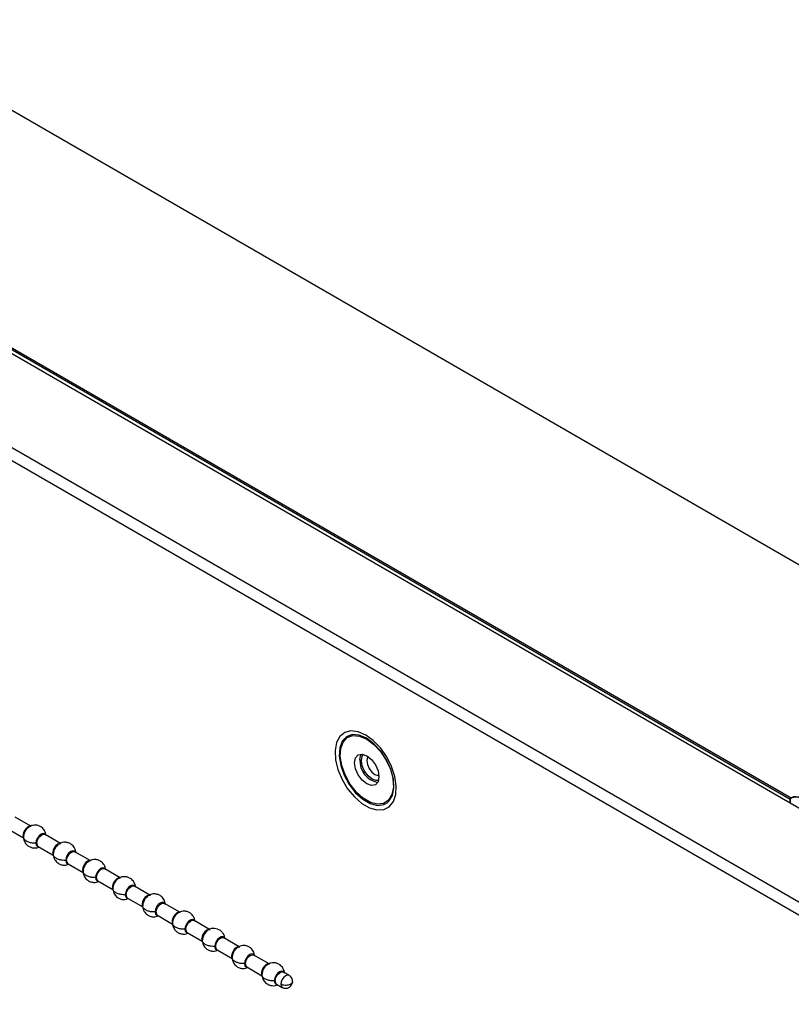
# Model space of a CAD drawing. Header units: millimetres. Extents: x 3619 to 4737, y 1503 to 2366.
# Tile 257 of 260: x 4484 to 4518, y 2234 to 2277. Entities that reach past the tile are written whole.
import ezdxf

# ---------------------------------------------------------------- set-up
doc = ezdxf.new("R2010")
doc.units = ezdxf.units.MM

msp = doc.modelspace()

# ---------------------------------------------------------------- linework, layer by layer
at = {"color": 7, "linetype": 'Continuous', "lineweight": 30}
for p, q in [((4681.7631, 2158.5911), (4403.5873, 2319.1786)), ((4672.272, 2149.402), (4388.0609, 2313.4736)), ((4395.7347, 2313.3216), (4517.752, 2242.8825)), ((4395.7677, 2313.3788), (4517.7862, 2242.939)), ((4387.6585, 2313.1616), (4672.203, 2148.8975)), ((4395.7194, 2313.1508), (4671.7068, 2153.8267)), ((4517.7523, 2242.8881), (4517.752, 2242.8825)), ((4517.752, 2242.7029), (4517.752, 2242.8825)), ((4517.7687, 2242.8948), (4517.7523, 2242.8881)), ((4517.7685, 2242.6934), (4517.7685, 2242.8921)), ((4517.7862, 2242.9199), (4517.7862, 2242.939)), ((4484.7109, 2241.7013), (4484.0425, 2242.0871)), ((4483.7426, 2241.5675), (4484.3987, 2241.1887)), ((4484.3912, 2241.2797), (4484.4002, 2241.3576)), ((4486.0073, 2240.9529), (4485.3389, 2241.3387)), ((4485.0389, 2240.8191), (4485.695, 2240.4404)), ((4485.6876, 2240.5313), (4485.6966, 2240.6092)), ((4487.3036, 2240.2045), (4486.6353, 2240.5904)), ((4486.3353, 2240.0707), (4486.9914, 2239.692)), ((4486.9839, 2239.7829), (4486.9929, 2239.8609)), ((4488.6, 2239.4561), (4487.9316, 2239.842)), ((4487.6317, 2239.3224), (4488.2877, 2238.9436)), ((4488.2803, 2239.0345), (4488.2893, 2239.1125)), ((4489.8964, 2238.7078), (4489.228, 2239.0936)), ((4488.928, 2238.574), (4489.5841, 2238.1952)), ((4489.5766, 2238.2862), (4489.5856, 2238.3641)), ((4491.1927, 2237.9594), (4490.5244, 2238.3452)), ((4490.2244, 2237.8256), (4490.8805, 2237.4469)), ((4490.873, 2237.5378), (4490.882, 2237.6157)), ((4492.4891, 2237.211), (4491.8207, 2237.5969)), ((4491.5207, 2237.0772), (4492.1768, 2236.6985)), ((4492.1694, 2236.7894), (4492.1784, 2236.8674)), ((4493.7854, 2236.4627), (4493.1171, 2236.8485)), ((4492.8171, 2236.3289), (4493.4732, 2235.9501)), ((4493.4657, 2236.0411), (4493.4747, 2236.119)), ((4495.0818, 2235.7143), (4494.4134, 2236.1001)), ((4494.1135, 2235.5805), (4494.7695, 2235.2017)), ((4494.7621, 2235.2927), (4494.7711, 2235.3706)), ((4495.9519, 2235.212), (4495.7098, 2235.3517)), ((4495.4098, 2234.8321), (4495.6519, 2234.6923))]:
    msp.add_line(p, q, dxfattribs=at)
at = {"color": 7, "linetype": 'Continuous', "lineweight": 30, "flags": 128}
for points in [[(4499.2824, 2245.6668), (4498.9504, 2245.81), (4498.6393, 2245.8474), (4498.3686, 2245.7765), (4498.1553, 2245.6019), (4498.0128, 2245.3346), (4497.9501, 2244.9912), (4497.9712, 2244.5935), (4498.0746, 2244.1663), (4498.2538, 2243.7366), (4498.4978, 2243.3313), (4498.791, 2242.9758), (4499.1151, 2242.6927), (4499.4497, 2242.4995), (4499.7738, 2242.4085), (4500.067, 2242.4254), (4500.3109, 2242.5491), (4500.4902, 2242.7718), (4500.5936, 2243.0796), (4500.6146, 2243.4531), (4500.5519, 2243.8688), (4500.4094, 2244.3007), (4500.1961, 2244.7215), (4499.9254, 2245.1049), (4499.6143, 2245.4267), (4499.2824, 2245.6668)], [(4499.3295, 2245.4903), (4499.6421, 2245.2603), (4499.9314, 2244.9481), (4500.1762, 2244.5769), (4500.3581, 2244.1742), (4500.4638, 2243.77), (4500.4853, 2243.3941), (4500.4211, 2243.0744), (4500.276, 2242.8347), (4500.0606, 2242.6928), (4499.7911, 2242.6591), (4499.4873, 2242.7362), (4499.1718, 2242.9183), (4498.868, 2243.192), (4498.5984, 2243.5369), (4498.3831, 2243.9275), (4498.2379, 2244.3348), (4498.1737, 2244.7285), (4498.1953, 2245.0795), (4498.3009, 2245.3618), (4498.4829, 2245.5544), (4498.7276, 2245.6431), (4499.017, 2245.6212), (4499.3295, 2245.4903)], [(4500.2199, 2242.7218), (4500.2953, 2242.7892), (4500.4449, 2243.0362), (4500.5111, 2243.3655), (4500.4889, 2243.7529), (4500.38, 2244.1695), (4500.1925, 2244.5844), (4499.9403, 2244.9669), (4499.6422, 2245.2886), (4499.3201, 2245.5256)], [(4499.3295, 2244.765), (4499.5325, 2244.6012), (4499.7045, 2244.3691), (4499.8195, 2244.1041), (4499.8598, 2243.8464), (4499.8195, 2243.6354), (4499.7045, 2243.5031), (4499.5325, 2243.4696), (4499.3295, 2243.5402), (4499.1266, 2243.7039), (4498.9545, 2243.936), (4498.8396, 2244.2011), (4498.7992, 2244.4587), (4498.8396, 2244.6698), (4498.9545, 2244.8021), (4499.1266, 2244.8355), (4499.3295, 2244.765)], [(4499.0349, 2244.5948), (4499.0753, 2244.8059), (4499.0914, 2244.8372)], [(4499.8387, 2243.6874), (4499.7456, 2243.6816), (4499.5652, 2243.7443), (4499.3848, 2243.8899), (4499.2319, 2244.0962), (4499.1297, 2244.3317), (4499.0938, 2244.5608), (4499.1297, 2244.7484), (4499.1813, 2244.8261)], [(4499.3758, 2244.736), (4499.3564, 2244.7015), (4499.3295, 2244.5608), (4499.3564, 2244.389), (4499.4331, 2244.2123), (4499.5478, 2244.0576), (4499.6831, 2243.9484)], [(4499.6831, 2243.9484), (4499.8184, 2243.9014), (4499.8578, 2243.9009)], [(4493.1543, 2236.8398), (4493.138, 2236.9194), (4493.0916, 2237.0225), (4492.9642, 2237.1639), (4492.8412, 2237.2305), (4492.7079, 2237.2591), (4492.5684, 2237.2472), (4492.4202, 2237.1797), (4492.3371, 2237.1075), (4492.2557, 2236.9994), (4492.1944, 2236.8618), (4492.1724, 2236.7197), (4492.1724, 2236.7197)]]:
    msp.add_lwpolyline(points, dxfattribs=at)
at = {"color": 8, "linetype": 'Continuous', "lineweight": 30, "flags": 128}
for points in [[(4499.3201, 2245.5256), (4498.998, 2245.6604), (4498.6998, 2245.683), (4498.4476, 2245.5917), (4498.2602, 2245.3932), (4498.1513, 2245.1023), (4498.1291, 2244.7406), (4498.1953, 2244.3349), (4498.3448, 2243.9152), (4498.5667, 2243.5127), (4498.8445, 2243.1573), (4499.1575, 2242.8753), (4499.4826, 2242.6876), (4499.7957, 2242.6082), (4500.0734, 2242.6429), (4500.2199, 2242.7218)], [(4484.6957, 2241.6986), (4484.6701, 2241.6985), (4484.5889, 2241.6703), (4484.5077, 2241.6047), (4484.4389, 2241.5119), (4484.3929, 2241.4059), (4484.3768, 2241.3028)], [(4485.3646, 2241.3239), (4485.3207, 2241.3702), (4485.2477, 2241.3844), (4485.1616, 2241.3545), (4485.0755, 2241.285), (4485.0026, 2241.1865), (4484.9538, 2241.0741), (4484.9367, 2240.9648)], [(4484.9768, 2240.9565), (4484.9929, 2241.0595), (4485.0389, 2241.1655), (4485.1077, 2241.2584), (4485.1889, 2241.3239), (4485.2701, 2241.3521), (4485.3389, 2241.3387)], [(4484.3768, 2241.3028), (4484.3929, 2241.2184), (4484.4033, 2241.1996)], [(4484.9367, 2240.9648), (4484.9538, 2240.8752), (4485.0026, 2240.8191), (4485.0647, 2240.8042)], [(4485.9921, 2240.9502), (4485.9665, 2240.9501), (4485.8853, 2240.9219), (4485.8041, 2240.8564), (4485.7353, 2240.7635), (4485.6893, 2240.6575), (4485.6731, 2240.5545)], [(4485.6731, 2240.5545), (4485.6893, 2240.47), (4485.6997, 2240.4512)], [(4486.661, 2240.5755), (4486.6171, 2240.6218), (4486.5441, 2240.636), (4486.458, 2240.6061), (4486.3719, 2240.5366), (4486.2989, 2240.4382), (4486.2501, 2240.3257), (4486.233, 2240.2164)], [(4486.2731, 2240.2081), (4486.2893, 2240.3111), (4486.3353, 2240.4172), (4486.4041, 2240.51), (4486.4853, 2240.5755), (4486.5665, 2240.6037), (4486.6353, 2240.5904)], [(4486.233, 2240.2164), (4486.2501, 2240.1269), (4486.2989, 2240.0707), (4486.361, 2240.0559)], [(4487.2884, 2240.2019), (4487.2628, 2240.2017), (4487.1816, 2240.1735), (4487.1005, 2240.108), (4487.0316, 2240.0152), (4486.9857, 2239.9091), (4486.9695, 2239.8061)], [(4486.9695, 2239.8061), (4486.9857, 2239.7217), (4486.996, 2239.7028)], [(4487.9574, 2239.8271), (4487.9135, 2239.8735), (4487.8405, 2239.8877), (4487.7544, 2239.8577), (4487.6683, 2239.7882), (4487.5953, 2239.6898), (4487.5465, 2239.5774), (4487.5294, 2239.468)], [(4487.5695, 2239.4597), (4487.5857, 2239.5628), (4487.6316, 2239.6688), (4487.7005, 2239.7616), (4487.7816, 2239.8271), (4487.8628, 2239.8554), (4487.9316, 2239.842)], [(4487.5294, 2239.468), (4487.5465, 2239.3785), (4487.5953, 2239.3224), (4487.6574, 2239.3075)], [(4488.5848, 2239.4535), (4488.5592, 2239.4534), (4488.478, 2239.4251), (4488.3968, 2239.3596), (4488.328, 2239.2668), (4488.282, 2239.1608), (4488.2659, 2239.0577)], [(4488.2659, 2239.0577), (4488.282, 2238.9733), (4488.2924, 2238.9544)], [(4489.2537, 2239.0788), (4489.2098, 2239.1251), (4489.1368, 2239.1393), (4489.0507, 2239.1094), (4488.9646, 2239.0399), (4488.8916, 2238.9414), (4488.8429, 2238.829), (4488.8257, 2238.7197)], [(4488.8659, 2238.7113), (4488.882, 2238.8144), (4488.928, 2238.9204), (4488.9968, 2239.0133), (4489.078, 2239.0788), (4489.1592, 2239.107), (4489.228, 2239.0936)], [(4488.8257, 2238.7197), (4488.8429, 2238.6301), (4488.8916, 2238.574), (4488.9538, 2238.5591)], [(4489.8812, 2238.7051), (4489.8555, 2238.705), (4489.7744, 2238.6768), (4489.6932, 2238.6113), (4489.6244, 2238.5184), (4489.5784, 2238.4124), (4489.5622, 2238.3093)], [(4490.5501, 2238.3304), (4490.5062, 2238.3767), (4490.4332, 2238.3909), (4490.3471, 2238.361), (4490.261, 2238.2915), (4490.188, 2238.193), (4490.1392, 2238.0806), (4490.1221, 2237.9713)], [(4490.1622, 2237.963), (4490.1784, 2238.066), (4490.2244, 2238.1721), (4490.2932, 2238.2649), (4490.3744, 2238.3304), (4490.4555, 2238.3586), (4490.5244, 2238.3452)], [(4489.5622, 2238.3093), (4489.5784, 2238.2249), (4489.5887, 2238.2061)], [(4490.1221, 2237.9713), (4490.1392, 2237.8818), (4490.188, 2237.8256), (4490.2501, 2237.8107)], [(4491.1775, 2237.9567), (4491.1519, 2237.9566), (4491.0707, 2237.9284), (4490.9895, 2237.8629), (4490.9207, 2237.7701), (4490.8747, 2237.664), (4490.8586, 2237.561)], [(4490.8586, 2237.561), (4490.8747, 2237.4765), (4490.8851, 2237.4577)], [(4491.8465, 2237.582), (4491.8025, 2237.6284), (4491.7296, 2237.6425), (4491.6435, 2237.6126), (4491.5574, 2237.5431), (4491.4844, 2237.4447), (4491.4356, 2237.3322), (4491.4185, 2237.2229)], [(4491.4586, 2237.2146), (4491.4747, 2237.3177), (4491.5207, 2237.4237), (4491.5895, 2237.5165), (4491.6707, 2237.582), (4491.7519, 2237.6102), (4491.8207, 2237.5969)], [(4491.4185, 2237.2229), (4491.4356, 2237.1334), (4491.4844, 2237.0772), (4491.5465, 2237.0624)], [(4492.4739, 2237.2084), (4492.4483, 2237.2082), (4492.3671, 2237.18), (4492.2859, 2237.1145), (4492.2171, 2237.0217), (4492.1711, 2236.9157), (4492.155, 2236.8126)], [(4492.155, 2236.8126), (4492.1711, 2236.7282), (4492.1815, 2236.7093)], [(4493.1428, 2236.8336), (4493.1297, 2236.8534), (4493.0735, 2236.8906), (4492.9995, 2236.8894), (4492.9175, 2236.8501), (4492.8385, 2236.7779), (4492.773, 2236.6825), (4492.7299, 2236.5767), (4492.7148, 2236.4745)], [(4492.7591, 2236.4203), (4492.7589, 2236.5158), (4492.7905, 2236.6224), (4492.8489, 2236.7238), (4492.9253, 2236.8047), (4493.008, 2236.8527), (4493.0846, 2236.8605), (4493.1171, 2236.8485)], [(4492.7192, 2236.4259), (4492.75, 2236.3554), (4492.8061, 2236.3183), (4492.8428, 2236.314)], [(4492.8171, 2236.3289), (4492.791, 2236.3505), (4492.7591, 2236.4203)], [(4493.7703, 2236.46), (4493.7446, 2236.4599), (4493.6635, 2236.4316), (4493.5823, 2236.3661), (4493.5135, 2236.2733), (4493.4675, 2236.1673), (4493.4513, 2236.0642)], [(4493.4513, 2236.0642), (4493.4675, 2235.9798), (4493.4778, 2235.9609)], [(4494.4392, 2236.0853), (4494.3953, 2236.1316), (4494.3223, 2236.1458), (4494.2362, 2236.1159), (4494.1501, 2236.0464), (4494.0771, 2235.9479), (4494.0283, 2235.8355), (4494.0112, 2235.7262)], [(4494.0513, 2235.7178), (4494.0675, 2235.8209), (4494.1135, 2235.9269), (4494.1823, 2236.0198), (4494.2635, 2236.0853), (4494.3446, 2236.1135), (4494.4134, 2236.1001)], [(4494.0112, 2235.7262), (4494.0283, 2235.6366), (4494.0771, 2235.5805), (4494.1392, 2235.5656)], [(4495.0666, 2235.7116), (4495.041, 2235.7115), (4494.9598, 2235.6833), (4494.8786, 2235.6178), (4494.8098, 2235.5249), (4494.7638, 2235.4189), (4494.7477, 2235.3158)], [(4495.7355, 2235.3369), (4495.6916, 2235.3832), (4495.6186, 2235.3974), (4495.5325, 2235.3675), (4495.4464, 2235.298), (4495.3735, 2235.1995), (4495.3247, 2235.0871), (4495.3076, 2234.9778)], [(4495.3477, 2234.9695), (4495.3638, 2235.0725), (4495.4098, 2235.1786), (4495.4786, 2235.2714), (4495.5598, 2235.3369), (4495.641, 2235.3651), (4495.7098, 2235.3517)], [(4494.7477, 2235.3158), (4494.7638, 2235.2314), (4494.7742, 2235.2126)], [(4495.3076, 2234.9778), (4495.3247, 2234.8883), (4495.3735, 2234.8321), (4495.4356, 2234.8173)], [(4495.9519, 2235.212), (4495.8831, 2235.2253), (4495.8019, 2235.1971), (4495.7208, 2235.1316), (4495.6519, 2235.0388), (4495.6059, 2234.9328), (4495.5898, 2234.8297)], [(4495.5898, 2234.8297), (4495.6059, 2234.7453), (4495.6519, 2234.6924), (4495.6519, 2234.6923)]]:
    msp.add_lwpolyline(points, dxfattribs=at)
at = {"color": 7, "linetype": 'Continuous', "lineweight": 30}
for centre, radius, start, end in [((4499.991, 2244.5429), 0.9575, 176.89437, 258.69818), ((4517.7928, 2242.892), 0.0243, 173.28549, 179.88877), ((4517.996, 2242.4647), 0.5187, 62.82622, 113.85878), ((4517.996, 2242.4456), 0.5187, 62.82622, 113.85878), ((4492.9714, 2236.4733), 0.2566, 179.71875, 190.6536)]:
    msp.add_arc(centre, radius, start, end, dxfattribs=at)
at = {"color": 8, "linetype": 'Continuous', "lineweight": 30}
for centre in [(4485.1287, 2240.9425), (4486.4251, 2240.1941), (4487.7214, 2239.4457), (4489.0178, 2238.6973), (4490.3142, 2237.949), (4491.6105, 2237.2006), (4494.2033, 2235.7039), (4495.4996, 2234.9555)]:
    msp.add_arc(centre, 0.1526, 174.73804, 233.94925, dxfattribs=at)
at = {"color": 7, "linetype": 'Continuous', "lineweight": 30}
for points, knots in [([(4517.7523, 2242.8881), (4517.7532, 2242.8928), (4517.755, 2242.9022), (4517.7623, 2242.9165), (4517.7719, 2242.9289), (4517.7805, 2242.9358), (4517.7853, 2242.9385), (4517.7862, 2242.939)], [0, 0, 0, 0, 0.235878, 0.4717642, 0.7076537, 0.9437269, 1, 1, 1, 1]), ([(4517.7862, 2242.9199), (4517.7842, 2242.9188), (4517.7801, 2242.9164), (4517.7748, 2242.9105), (4517.7708, 2242.9036), (4517.7691, 2242.8982), (4517.7687, 2242.8954), (4517.7687, 2242.8948)], [0, 0, 0, 0, 0.2367485, 0.4736207, 0.7097532, 0.9452961, 1, 1, 1, 1]), ([(4485.3836, 2241.2942), (4485.3774, 2241.3332), (4485.3652, 2241.4101), (4485.3057, 2241.5392), (4485.2067, 2241.6507), (4485.0651, 2241.7271), (4484.9282, 2241.7564), (4484.7794, 2241.7438), (4484.654, 2241.6858), (4484.5512, 2241.5958), (4484.4702, 2241.4875), (4484.4067, 2241.349), (4484.3985, 2241.2569), (4484.3943, 2241.21)], [0, 0, 0, 0, 0.074445, 0.1466434, 0.2691263, 0.3578402, 0.4457287, 0.5371826, 0.6451143, 0.7166972, 0.8023909, 0.8991271, 1, 1, 1, 1]), ([(4484.5103, 2241.5777), (4484.5269, 2241.5958), (4484.5605, 2241.6325), (4484.6164, 2241.6722), (4484.6712, 2241.6952), (4484.7109, 2241.7031), (4484.729, 2241.6985), (4484.7325, 2241.6976)], [0, 0, 0, 0, 0.2328253, 0.4728241, 0.7128229, 0.9456482, 1, 1, 1, 1]), ([(4484.3912, 2241.2797), (4484.3909, 2241.2845), (4484.3904, 2241.2932), (4484.3809, 2241.2999), (4484.3768, 2241.3028)], [0, 0, 0, 0, 0.5600253, 1, 1, 1, 1]), ([(4484.9367, 2240.9648), (4484.8854, 2240.9646), (4484.7778, 2240.9642), (4484.6212, 2241.0019), (4484.4839, 2241.0717), (4484.3932, 2241.1702), (4484.3919, 2241.2444), (4484.3912, 2241.2797)], [0, 0, 0, 0, 0.17420872, 0.36544299, 0.5645275, 0.79300709, 1, 1, 1, 1]), ([(4484.3943, 2241.21), (4484.4005, 2241.171), (4484.4127, 2241.0941), (4484.4721, 2240.965), (4484.5711, 2240.8537), (4484.7129, 2240.7768), (4484.849, 2240.7493), (4484.97, 2240.7532), (4485.0331, 2240.7861), (4485.0551, 2240.7976)], [0, 0, 0, 0, 0.1269555, 0.2500883, 0.4589658, 0.6102495, 0.7601274, 0.91609, 1, 1, 1, 1]), ([(4484.9367, 2240.9648), (4484.9451, 2240.9646), (4484.9601, 2240.9643), (4484.9717, 2240.9589), (4484.9768, 2240.9565)], [0, 0, 0, 0, 0.5600253, 1, 1, 1, 1]), ([(4486.6799, 2240.5459), (4486.6737, 2240.5849), (4486.6615, 2240.6617), (4486.6021, 2240.7909), (4486.503, 2240.9023), (4486.3615, 2240.9787), (4486.2246, 2241.008), (4486.0758, 2240.9954), (4485.9504, 2240.9375), (4485.8475, 2240.8474), (4485.7666, 2240.7391), (4485.703, 2240.6006), (4485.6948, 2240.5086), (4485.6906, 2240.4616)], [0, 0, 0, 0, 0.0744451, 0.1466453, 0.2691261, 0.35784, 0.4457286, 0.5371826, 0.6451143, 0.7166971, 0.8023909, 0.8991272, 1, 1, 1, 1]), ([(4485.8067, 2240.8293), (4485.8232, 2240.8474), (4485.8568, 2240.8841), (4485.9127, 2240.9238), (4485.9676, 2240.9469), (4486.0073, 2240.9547), (4486.0254, 2240.9501), (4486.0288, 2240.9493)], [0, 0, 0, 0, 0.2328253, 0.4728241, 0.7128229, 0.9456482, 1, 1, 1, 1]), ([(4485.6876, 2240.5313), (4485.6873, 2240.5362), (4485.6867, 2240.5448), (4485.6773, 2240.5515), (4485.6731, 2240.5545)], [0, 0, 0, 0, 0.5599225, 1, 1, 1, 1]), ([(4486.233, 2240.2164), (4486.1817, 2240.2162), (4486.0742, 2240.2158), (4485.9175, 2240.2535), (4485.7803, 2240.3234), (4485.6896, 2240.4218), (4485.6882, 2240.496), (4485.6876, 2240.5313)], [0, 0, 0, 0, 0.174208, 0.3654414, 0.5645251, 0.7930036, 1, 1, 1, 1]), ([(4485.6906, 2240.4616), (4485.6968, 2240.4226), (4485.709, 2240.3458), (4485.7685, 2240.2166), (4485.8675, 2240.1053), (4486.0092, 2240.0284), (4486.1453, 2240.0009), (4486.2664, 2240.0048), (4486.3294, 2240.0377), (4486.3515, 2240.0492)], [0, 0, 0, 0, 0.126955, 0.2500874, 0.4589642, 0.6102474, 0.7601282, 0.9160903, 1, 1, 1, 1]), ([(4486.233, 2240.2164), (4486.2414, 2240.2162), (4486.2565, 2240.2159), (4486.2681, 2240.2105), (4486.2731, 2240.2081)], [0, 0, 0, 0, 0.5599225, 1, 1, 1, 1]), ([(4487.9763, 2239.7975), (4487.9701, 2239.8365), (4487.9579, 2239.9133), (4487.8985, 2240.0425), (4487.7994, 2240.1539), (4487.6579, 2240.2303), (4487.5209, 2240.2596), (4487.3721, 2240.2471), (4487.2467, 2240.1891), (4487.1439, 2240.0991), (4487.0629, 2239.9908), (4486.9994, 2239.8522), (4486.9912, 2239.7602), (4486.987, 2239.7132)], [0, 0, 0, 0, 0.0744451, 0.1466435, 0.2691264, 0.3578403, 0.4457289, 0.5371829, 0.6451146, 0.7166971, 0.8023909, 0.8991272, 1, 1, 1, 1]), ([(4487.103, 2240.0809), (4487.1196, 2240.099), (4487.1532, 2240.1357), (4487.2091, 2240.1754), (4487.2639, 2240.1985), (4487.3037, 2240.2063), (4487.3218, 2240.2018), (4487.3252, 2240.2009)], [0, 0, 0, 0, 0.2328253, 0.4728241, 0.7128229, 0.9456482, 1, 1, 1, 1]), ([(4486.9839, 2239.7829), (4486.9836, 2239.7878), (4486.9831, 2239.7965), (4486.9737, 2239.8031), (4486.9695, 2239.8061)], [0, 0, 0, 0, 0.5600253, 1, 1, 1, 1]), ([(4487.5294, 2239.468), (4487.4781, 2239.4679), (4487.3706, 2239.4675), (4487.2139, 2239.5051), (4487.0766, 2239.575), (4486.986, 2239.6734), (4486.9846, 2239.7476), (4486.9839, 2239.7829)], [0, 0, 0, 0, 0.1742044, 0.3654386, 0.5645287, 0.7930028, 1, 1, 1, 1]), ([(4486.987, 2239.7132), (4486.9932, 2239.6742), (4487.0054, 2239.5974), (4487.0648, 2239.4682), (4487.1638, 2239.3569), (4487.3056, 2239.28), (4487.4417, 2239.2526), (4487.5628, 2239.2565), (4487.6258, 2239.2893), (4487.6479, 2239.3008)], [0, 0, 0, 0, 0.126955, 0.2500874, 0.4589642, 0.6102474, 0.7601282, 0.9160903, 1, 1, 1, 1]), ([(4487.5294, 2239.468), (4487.5378, 2239.4679), (4487.5528, 2239.4676), (4487.5644, 2239.4621), (4487.5695, 2239.4597)], [0, 0, 0, 0, 0.5600253, 1, 1, 1, 1]), ([(4489.2726, 2239.0491), (4489.2665, 2239.0881), (4489.2543, 2239.165), (4489.1948, 2239.2941), (4489.0957, 2239.4056), (4488.9542, 2239.4819), (4488.8173, 2239.5113), (4488.6685, 2239.4987), (4488.5431, 2239.4407), (4488.4403, 2239.3507), (4488.3593, 2239.2424), (4488.2958, 2239.1038), (4488.2875, 2239.0118), (4488.2834, 2238.9649)], [0, 0, 0, 0, 0.0744451, 0.1466435, 0.2691263, 0.3578403, 0.4457288, 0.5371828, 0.6451145, 0.716697, 0.802391, 0.8991272, 1, 1, 1, 1]), ([(4488.3994, 2239.3326), (4488.416, 2239.3506), (4488.4496, 2239.3873), (4488.5054, 2239.427), (4488.5603, 2239.4501), (4488.6, 2239.458), (4488.6181, 2239.4534), (4488.6216, 2239.4525)], [0, 0, 0, 0, 0.2328253, 0.4728241, 0.7128229, 0.9456482, 1, 1, 1, 1]), ([(4488.2803, 2239.0345), (4488.28, 2239.0394), (4488.2794, 2239.0481), (4488.27, 2239.0548), (4488.2659, 2239.0577)], [0, 0, 0, 0, 0.5600253, 1, 1, 1, 1]), ([(4488.8257, 2238.7197), (4488.7745, 2238.7195), (4488.6669, 2238.7191), (4488.5102, 2238.7568), (4488.373, 2238.8266), (4488.2823, 2238.9251), (4488.2809, 2238.9993), (4488.2803, 2239.0345)], [0, 0, 0, 0, 0.17420872, 0.36544299, 0.5645275, 0.79300709, 1, 1, 1, 1]), ([(4488.2834, 2238.9649), (4488.2895, 2238.9259), (4488.3017, 2238.849), (4488.3612, 2238.7198), (4488.4602, 2238.6086), (4488.6019, 2238.5316), (4488.7381, 2238.5042), (4488.8591, 2238.5081), (4488.9222, 2238.541), (4488.9442, 2238.5525)], [0, 0, 0, 0, 0.1269552, 0.2500878, 0.4589649, 0.6102483, 0.7601294, 0.9160917, 1, 1, 1, 1]), ([(4488.8257, 2238.7197), (4488.8342, 2238.7195), (4488.8492, 2238.7192), (4488.8608, 2238.7137), (4488.8659, 2238.7113)], [0, 0, 0, 0, 0.5600253, 1, 1, 1, 1]), ([(4490.569, 2238.3007), (4490.5628, 2238.3398), (4490.5506, 2238.4166), (4490.4912, 2238.5457), (4490.3921, 2238.6572), (4490.2506, 2238.7336), (4490.1137, 2238.7629), (4489.9649, 2238.7503), (4489.8394, 2238.6923), (4489.7366, 2238.6023), (4489.6557, 2238.494), (4489.5921, 2238.3555), (4489.5839, 2238.2635), (4489.5797, 2238.2165)], [0, 0, 0, 0, 0.074445, 0.1466434, 0.2691263, 0.3578402, 0.4457287, 0.5371826, 0.6451143, 0.7166972, 0.8023909, 0.8991271, 1, 1, 1, 1]), ([(4489.6958, 2238.5842), (4489.7123, 2238.6023), (4489.7459, 2238.639), (4489.8018, 2238.6787), (4489.8567, 2238.7017), (4489.8964, 2238.7096), (4489.9145, 2238.705), (4489.9179, 2238.7041)], [0, 0, 0, 0, 0.2328253, 0.4728241, 0.7128229, 0.9456482, 1, 1, 1, 1]), ([(4489.5766, 2238.2862), (4489.5763, 2238.291), (4489.5758, 2238.2997), (4489.5664, 2238.3064), (4489.5622, 2238.3093)], [0, 0, 0, 0, 0.5600253, 1, 1, 1, 1]), ([(4490.1221, 2237.9713), (4490.0708, 2237.9711), (4489.9633, 2237.9707), (4489.8066, 2238.0084), (4489.6694, 2238.0782), (4489.5787, 2238.1767), (4489.5773, 2238.2509), (4489.5766, 2238.2862)], [0, 0, 0, 0, 0.17420872, 0.36544299, 0.5645275, 0.79300709, 1, 1, 1, 1]), ([(4489.5797, 2238.2165), (4489.5859, 2238.1775), (4489.5981, 2238.1006), (4489.6576, 2237.9715), (4489.7566, 2237.8602), (4489.8983, 2237.7833), (4490.0344, 2237.7558), (4490.1555, 2237.7597), (4490.2185, 2237.7926), (4490.2406, 2237.8041)], [0, 0, 0, 0, 0.1269555, 0.2500883, 0.4589658, 0.6102495, 0.7601274, 0.91609, 1, 1, 1, 1]), ([(4490.1221, 2237.9713), (4490.1305, 2237.9711), (4490.1456, 2237.9708), (4490.1571, 2237.9654), (4490.1622, 2237.963)], [0, 0, 0, 0, 0.5600253, 1, 1, 1, 1]), ([(4491.8654, 2237.5524), (4491.8592, 2237.5914), (4491.847, 2237.6682), (4491.7875, 2237.7974), (4491.6885, 2237.9088), (4491.547, 2237.9852), (4491.41, 2238.0145), (4491.2612, 2238.002), (4491.1358, 2237.944), (4491.033, 2237.854), (4490.952, 2237.7456), (4490.8885, 2237.6071), (4490.8803, 2237.5151), (4490.8761, 2237.4681)], [0, 0, 0, 0, 0.0744451, 0.1466453, 0.2691261, 0.35784, 0.4457286, 0.5371826, 0.6451143, 0.7166971, 0.8023909, 0.8991272, 1, 1, 1, 1]), ([(4490.9921, 2237.8358), (4491.0087, 2237.8539), (4491.0423, 2237.8906), (4491.0982, 2237.9303), (4491.153, 2237.9534), (4491.1928, 2237.9612), (4491.2109, 2237.9566), (4491.2143, 2237.9558)], [0, 0, 0, 0, 0.2328253, 0.4728241, 0.7128229, 0.9456482, 1, 1, 1, 1]), ([(4490.873, 2237.5378), (4490.8727, 2237.5427), (4490.8722, 2237.5513), (4490.8627, 2237.558), (4490.8586, 2237.561)], [0, 0, 0, 0, 0.5599225, 1, 1, 1, 1]), ([(4491.4185, 2237.2229), (4491.3672, 2237.2227), (4491.2596, 2237.2223), (4491.103, 2237.26), (4490.9657, 2237.3299), (4490.8751, 2237.4283), (4490.8737, 2237.5025), (4490.873, 2237.5378)], [0, 0, 0, 0, 0.174208, 0.3654414, 0.5645251, 0.7930036, 1, 1, 1, 1]), ([(4490.8761, 2237.4681), (4490.8823, 2237.4291), (4490.8945, 2237.3523), (4490.9539, 2237.2231), (4491.0529, 2237.1118), (4491.1947, 2237.0349), (4491.3308, 2237.0075), (4491.4518, 2237.0113), (4491.5149, 2237.0442), (4491.5369, 2237.0557)], [0, 0, 0, 0, 0.126955, 0.2500874, 0.4589642, 0.6102474, 0.7601282, 0.9160903, 1, 1, 1, 1]), ([(4491.4185, 2237.2229), (4491.4269, 2237.2227), (4491.4419, 2237.2224), (4491.4535, 2237.217), (4491.4586, 2237.2146)], [0, 0, 0, 0, 0.5599225, 1, 1, 1, 1]), ([(4492.2885, 2237.0874), (4492.305, 2237.1055), (4492.3387, 2237.1422), (4492.3945, 2237.1819), (4492.4494, 2237.205), (4492.4891, 2237.2128), (4492.5072, 2237.2083), (4492.5106, 2237.2074)], [0, 0, 0, 0, 0.2328253, 0.4728241, 0.7128229, 0.9456482, 1, 1, 1, 1]), ([(4492.1694, 2236.7894), (4492.1691, 2236.7943), (4492.1685, 2236.803), (4492.1591, 2236.8097), (4492.155, 2236.8126)], [0, 0, 0, 0, 0.5600253, 1, 1, 1, 1]), ([(4492.7148, 2236.4745), (4492.6636, 2236.4744), (4492.556, 2236.474), (4492.3993, 2236.5116), (4492.2621, 2236.5815), (4492.1714, 2236.6799), (4492.17, 2236.7542), (4492.1694, 2236.7894)], [0, 0, 0, 0, 0.1742044, 0.3654386, 0.5645287, 0.7930028, 1, 1, 1, 1]), ([(4492.1724, 2236.7197), (4492.1786, 2236.6807), (4492.1908, 2236.6039), (4492.2503, 2236.4747), (4492.3493, 2236.3634), (4492.491, 2236.2866), (4492.6272, 2236.2589), (4492.7525, 2236.2638), (4492.8192, 2236.2991), (4492.8451, 2236.3127)], [0, 0, 0, 0, 0.12512345, 0.24647945, 0.45234275, 0.60144337, 0.74916189, 0.90287392, 1, 1, 1, 1]), ([(4492.7192, 2236.4259), (4492.7228, 2236.4263), (4492.7301, 2236.4273), (4492.7409, 2236.4266), (4492.7509, 2236.4244), (4492.7564, 2236.4217), (4492.7591, 2236.4203)], [0, 0, 0, 0, 0.246961, 0.5000251, 0.7531278, 1, 1, 1, 1]), ([(4494.4581, 2236.0556), (4494.4519, 2236.0946), (4494.4397, 2236.1715), (4494.3803, 2236.3006), (4494.2812, 2236.4121), (4494.1397, 2236.4885), (4494.0027, 2236.5178), (4493.854, 2236.5052), (4493.7285, 2236.4472), (4493.6257, 2236.3572), (4493.5447, 2236.2489), (4493.4812, 2236.1103), (4493.473, 2236.0183), (4493.4688, 2235.9714)], [0, 0, 0, 0, 0.0744451, 0.1466435, 0.2691263, 0.3578403, 0.4457288, 0.5371828, 0.6451145, 0.716697, 0.802391, 0.8991272, 1, 1, 1, 1]), ([(4493.5848, 2236.3391), (4493.6014, 2236.3571), (4493.635, 2236.3938), (4493.6909, 2236.4335), (4493.7457, 2236.4566), (4493.7855, 2236.4645), (4493.8036, 2236.4599), (4493.807, 2236.459)], [0, 0, 0, 0, 0.2328253, 0.4728241, 0.7128229, 0.9456482, 1, 1, 1, 1]), ([(4493.4657, 2236.0411), (4493.4654, 2236.0459), (4493.4649, 2236.0546), (4493.4555, 2236.0613), (4493.4513, 2236.0642)], [0, 0, 0, 0, 0.5600253, 1, 1, 1, 1]), ([(4494.0112, 2235.7262), (4493.9599, 2235.726), (4493.8524, 2235.7256), (4493.6957, 2235.7633), (4493.5584, 2235.8331), (4493.4678, 2235.9316), (4493.4664, 2236.0058), (4493.4657, 2236.0411)], [0, 0, 0, 0, 0.17420872, 0.36544299, 0.5645275, 0.79300709, 1, 1, 1, 1]), ([(4493.4688, 2235.9714), (4493.475, 2235.9324), (4493.4872, 2235.8555), (4493.5466, 2235.7263), (4493.6456, 2235.6151), (4493.7874, 2235.5381), (4493.9235, 2235.5107), (4494.0446, 2235.5146), (4494.1076, 2235.5475), (4494.1297, 2235.559)], [0, 0, 0, 0, 0.1269552, 0.2500878, 0.4589649, 0.6102483, 0.7601294, 0.9160917, 1, 1, 1, 1]), ([(4494.0112, 2235.7262), (4494.0196, 2235.726), (4494.0347, 2235.7257), (4494.0462, 2235.7202), (4494.0513, 2235.7178)], [0, 0, 0, 0, 0.5600253, 1, 1, 1, 1]), ([(4495.7545, 2235.3072), (4495.7483, 2235.3463), (4495.7361, 2235.4231), (4495.6766, 2235.5522), (4495.5776, 2235.6637), (4495.436, 2235.7401), (4495.2991, 2235.7694), (4495.1503, 2235.7568), (4495.0249, 2235.6988), (4494.9221, 2235.6088), (4494.8411, 2235.5005), (4494.7776, 2235.362), (4494.7694, 2235.27), (4494.7652, 2235.223)], [0, 0, 0, 0, 0.074445, 0.1466434, 0.2691263, 0.3578402, 0.4457287, 0.5371826, 0.6451143, 0.7166972, 0.8023909, 0.8991271, 1, 1, 1, 1]), ([(4494.8812, 2235.5907), (4494.8978, 2235.6088), (4494.9314, 2235.6455), (4494.9873, 2235.6852), (4495.0421, 2235.7082), (4495.0818, 2235.7161), (4495.0999, 2235.7115), (4495.1034, 2235.7106)], [0, 0, 0, 0, 0.2328253, 0.4728241, 0.7128229, 0.9456482, 1, 1, 1, 1]), ([(4494.7621, 2235.2927), (4494.7618, 2235.2975), (4494.7613, 2235.3062), (4494.7518, 2235.3129), (4494.7477, 2235.3158)], [0, 0, 0, 0, 0.5600253, 1, 1, 1, 1]), ([(4495.3076, 2234.9778), (4495.2563, 2234.9776), (4495.1487, 2234.9772), (4494.9921, 2235.0149), (4494.8548, 2235.0847), (4494.7641, 2235.1832), (4494.7628, 2235.2574), (4494.7621, 2235.2927)], [0, 0, 0, 0, 0.17420872, 0.36544299, 0.5645275, 0.79300709, 1, 1, 1, 1]), ([(4494.7652, 2235.223), (4494.7714, 2235.184), (4494.7836, 2235.1071), (4494.843, 2234.978), (4494.942, 2234.8667), (4495.0838, 2234.7898), (4495.2199, 2234.7623), (4495.3409, 2234.7662), (4495.404, 2234.7991), (4495.426, 2234.8106)], [0, 0, 0, 0, 0.1269555, 0.2500883, 0.4589658, 0.6102495, 0.7601274, 0.91609, 1, 1, 1, 1]), ([(4495.3076, 2234.9778), (4495.316, 2234.9776), (4495.331, 2234.9773), (4495.3426, 2234.9719), (4495.3477, 2234.9695)], [0, 0, 0, 0, 0.5600253, 1, 1, 1, 1]), ([(4496.1011, 2234.9513), (4496.1014, 2234.9552), (4496.1035, 2234.9888), (4496.0879, 2235.0544), (4496.0415, 2235.1461), (4495.9835, 2235.1888), (4495.9519, 2235.212)], [0, 0, 0, 0, 0.0380616, 0.3219562, 0.6307057, 1, 1, 1, 1]), ([(4496.0617, 2234.8022), (4496.078, 2234.8374), (4496.1001, 2234.8853), (4496.1009, 2234.9374), (4496.1011, 2234.9513)], [0, 0, 0, 0, 0.7337936, 1, 1, 1, 1]), ([(4496.0141, 2234.8297), (4495.9936, 2234.8196), (4495.9508, 2234.7985), (4495.8678, 2234.7806), (4495.7713, 2234.7767), (4495.6707, 2234.7914), (4495.6162, 2234.8172), (4495.5898, 2234.8297)], [0, 0, 0, 0, 0.1712705, 0.3580742, 0.5538433, 0.7837814, 1, 1, 1, 1]), ([(4495.6519, 2234.6923), (4495.6771, 2234.6804), (4495.7346, 2234.6532), (4495.8356, 2234.6479), (4495.9281, 2234.6753), (4496.0078, 2234.7266), (4496.0421, 2234.7746), (4496.0617, 2234.8022)], [0, 0, 0, 0, 0.1771506, 0.4043171, 0.6265965, 0.7855703, 1, 1, 1, 1])]:
    msp.add_open_spline(points, degree=3, knots=knots, dxfattribs=at)
at = {"color": 8, "linetype": 'Continuous', "lineweight": 30}
for points, knots in [([(4484.4002, 2241.3576), (4484.4104, 2241.3925), (4484.4267, 2241.4478), (4484.468, 2241.5227), (4484.4958, 2241.5589), (4484.5103, 2241.5777)], [0, 0, 0, 0, 0.4504498, 0.7140628, 1, 1, 1, 1]), ([(4485.6966, 2240.6092), (4485.7068, 2240.6441), (4485.723, 2240.6994), (4485.7644, 2240.7744), (4485.7922, 2240.8105), (4485.8067, 2240.8293)], [0, 0, 0, 0, 0.4504498, 0.7140628, 1, 1, 1, 1]), ([(4486.9929, 2239.8609), (4487.0032, 2239.8957), (4487.0194, 2239.951), (4487.0607, 2240.026), (4487.0886, 2240.0621), (4487.103, 2240.0809)], [0, 0, 0, 0, 0.4504498, 0.7140628, 1, 1, 1, 1]), ([(4488.2893, 2239.1125), (4488.2995, 2239.1474), (4488.3158, 2239.2026), (4488.3571, 2239.2776), (4488.3849, 2239.3137), (4488.3994, 2239.3326)], [0, 0, 0, 0, 0.4504498, 0.7140628, 1, 1, 1, 1]), ([(4489.5856, 2238.3641), (4489.5959, 2238.399), (4489.6121, 2238.4543), (4489.6534, 2238.5292), (4489.6813, 2238.5654), (4489.6958, 2238.5842)], [0, 0, 0, 0, 0.4504498, 0.7140628, 1, 1, 1, 1]), ([(4490.882, 2237.6157), (4490.8922, 2237.6506), (4490.9085, 2237.7059), (4490.9498, 2237.7809), (4490.9776, 2237.817), (4490.9921, 2237.8358)], [0, 0, 0, 0, 0.4504498, 0.7140628, 1, 1, 1, 1]), ([(4492.1784, 2236.8674), (4492.1886, 2236.9022), (4492.2048, 2236.9575), (4492.2462, 2237.0325), (4492.274, 2237.0686), (4492.2885, 2237.0874)], [0, 0, 0, 0, 0.4504498, 0.7140628, 1, 1, 1, 1]), ([(4493.4747, 2236.119), (4493.485, 2236.1539), (4493.5012, 2236.2091), (4493.5425, 2236.2841), (4493.5704, 2236.3203), (4493.5848, 2236.3391)], [0, 0, 0, 0, 0.4504498, 0.7140628, 1, 1, 1, 1]), ([(4494.7711, 2235.3706), (4494.7813, 2235.4055), (4494.7976, 2235.4608), (4494.8389, 2235.5357), (4494.8667, 2235.5719), (4494.8812, 2235.5907)], [0, 0, 0, 0, 0.4504498, 0.7140628, 1, 1, 1, 1]), ([(4496.0961, 2234.9515), (4496.0978, 2234.9451), (4496.1052, 2234.9187), (4496.0756, 2234.8738), (4496.0339, 2234.8439), (4496.0141, 2234.8297)], [0, 0, 0, 0, 0.14303241, 0.59162274, 1, 1, 1, 1])]:
    msp.add_open_spline(points, degree=3, knots=knots, dxfattribs=at)

doc.saveas('drawing.dxf')
